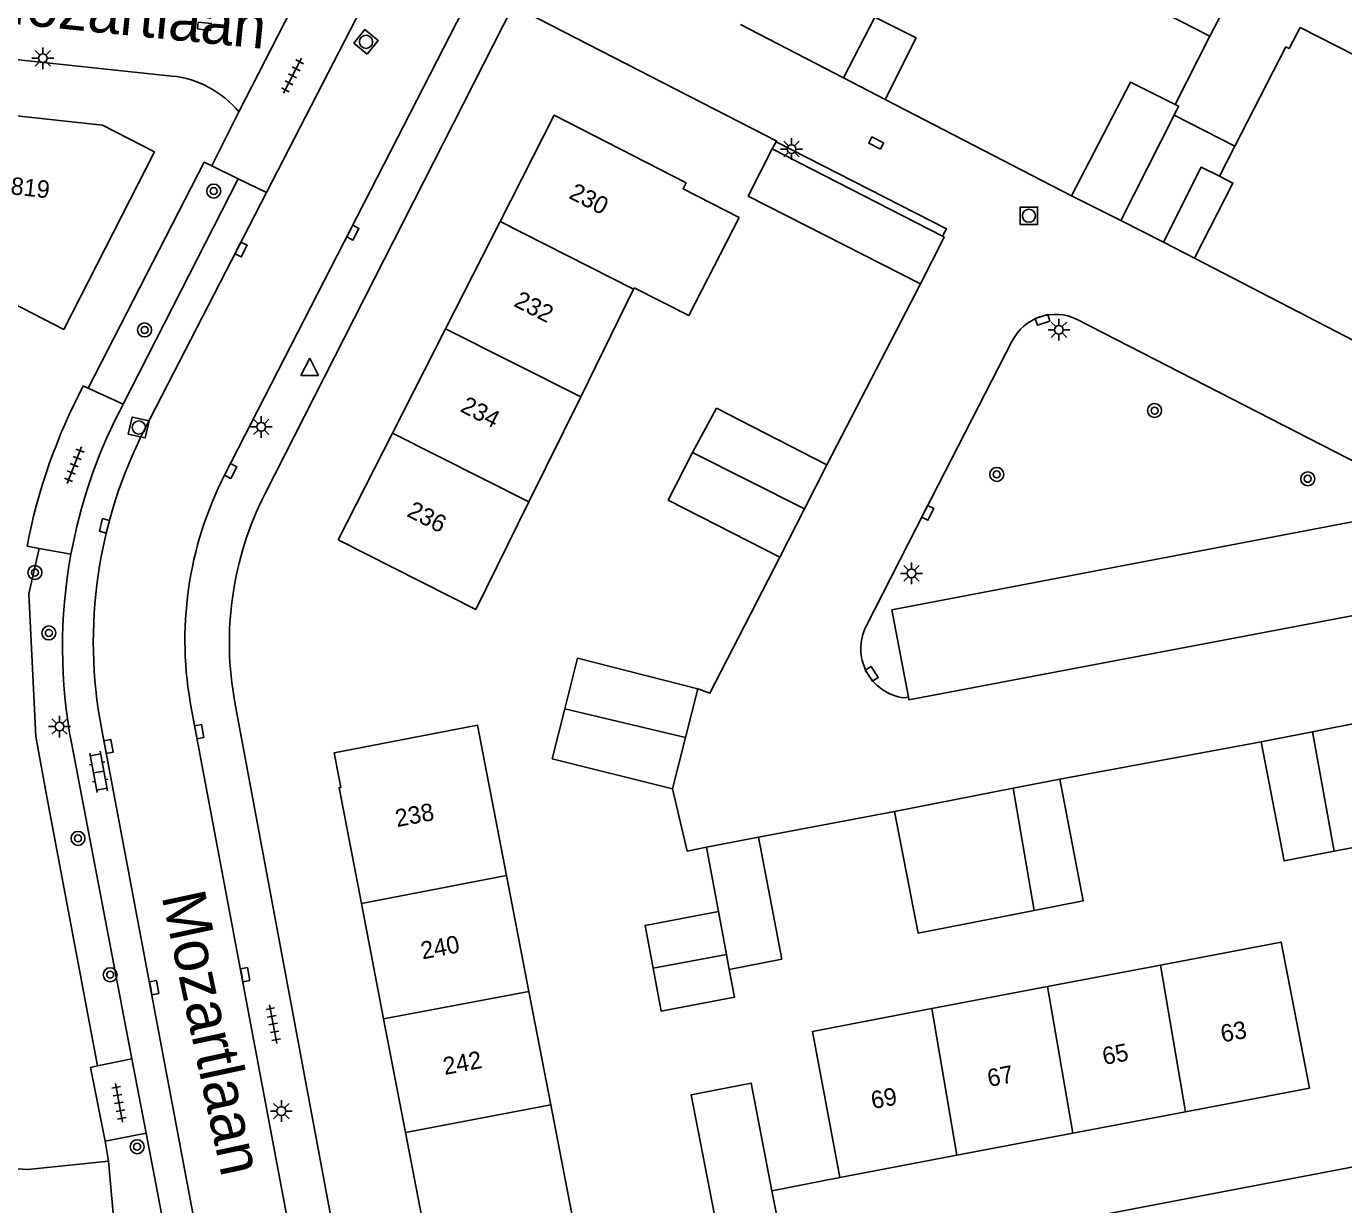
# Model space of a CAD drawing. Extents: x 132999 to 136000, y 398499 to 400501.
# Drawn here: x 133339.2 to 133414.6, y 399007.4 to 399074.9 of the extents above; entities that cross this region are included whole.
import ezdxf

# ---------------------------------------------------------------- set-up
doc = ezdxf.new("R2010")
doc.units = 0
for name, color, linetype in [('gg-afsc-erfafscheiding', 7, 'Continuous'), ('gg-afsc-muur', 7, 'Continuous'), ('gg-anno-huisnummerreeks BGT', 7, 'Continuous'), ('gg-anno-openbare ruimte label', 7, 'Continuous'), ('gg-bbg-bijgebouw', 7, 'Continuous'), ('gg-bbg-gedigitaliseerde bebouwing', 7, 'Continuous'), ('gg-bbg-gedigitaliseerde bijgebouw', 7, 'Continuous'), ('gg-bbg-hoofdgebouw', 7, 'Continuous'), ('gg-bbg-luifel en loopbrug', 7, 'Continuous'), ('gg-bbg-tussenscheiding', 7, 'Continuous'), ('gg-knt-verharding', 7, 'Continuous'), ('gg-knt-verharding nz', 7, 'Continuous'), ('gt-grn-groengrens', 7, 'Continuous'), ('gt-symb-boom', 7, 'Continuous'), ('gt-symb-klinker verharding', 7, 'Continuous'), ('gt-symb-kolk', 7, 'Continuous'), ('gt-symb-kolk center center', 7, 'Continuous'), ('gt-symb-lichtmast', 7, 'Continuous'), ('gt-symb-rioolschacht', 7, 'Continuous'), ('gt-symb-tegel verharding', 7, 'Continuous'), ('gt-symb-waterafsluiter', 7, 'Continuous')]:
    doc.layers.add(name, color=color, linetype=linetype)

# ---------------------------------------------------------------- blocks, each defined once
blk = doc.blocks.new('gt0-TEG1')
at = {"layer": 'gt-symb-tegel verharding'}
for p, q in [((-1.125, 0), (1.125, 0)), ((-0.9, -0.25), (-0.9, 0.25)), ((-0.45, -0.25), (-0.45, 0.25)), ((0, -0.25), (0, 0.25)), ((0.45, -0.25), (0.45, 0.25)), ((0.9, -0.25), (0.9, 0.25))]:
    blk.add_line(p, q, dxfattribs=at)
blk = doc.blocks.new('gt0-RS')
at = {"layer": 'gt-symb-rioolschacht'}
blk.add_lwpolyline([(-0.5, -0.5), (0.5, -0.5), (0.5, 0.5), (-0.5, 0.5)], close=True, dxfattribs=at)
blk.add_circle((0, 0), 0.375, dxfattribs=at)
blk = doc.blocks.new('gt0-LMAST')
at = {"layer": 'gt-symb-lichtmast'}
for p, q in [((-0.182, 0.173), (-0.447, 0.438)), ((-0.005, 0.246), (-0.005, 0.621)), ((0.172, 0.173), (0.437, 0.438)), ((-0.255, -0.004), (-0.63, -0.004)), ((-0.182, -0.181), (-0.447, -0.446)), ((-0.005, -0.254), (-0.005, -0.629)), ((0.437, -0.446), (0.172, -0.181)), ((0.245, -0.004), (0.62, -0.004))]:
    blk.add_line(p, q, dxfattribs=at)
blk.add_circle((-0.005, -0.004), 0.25, dxfattribs=at)
blk = doc.blocks.new('gt0-KOLKCC')
at = {"layer": 'gt-symb-kolk center center'}
blk.add_lwpolyline([(-0.375, 0.2), (0.375, 0.2), (0.375, -0.2), (-0.375, -0.2)], close=True, dxfattribs=at)
blk = doc.blocks.new('gt0-BOOM')
at = {"layer": 'gt-symb-boom'}
for radius in [0.4, 0.2]:
    blk.add_circle((0, 0), radius, dxfattribs=at)
blk = doc.blocks.new('gt0-KOLK')
at = {"layer": 'gt-symb-kolk'}
blk.add_lwpolyline([(0, 0), (0.375, 0), (0.375, 0.4), (-0.375, 0.4), (-0.375, 0), (0, 0)], dxfattribs=at)
blk = doc.blocks.new('gt0-WAFSL')
at = {"layer": 'gt-symb-waterafsluiter'}
for p, q in [((-0.5, -0.333), (0, 0.667)), ((0, 0.667), (0.5, -0.333)), ((0.5, -0.333), (-0.5, -0.333))]:
    blk.add_line(p, q, dxfattribs=at)
blk = doc.blocks.new('gt0-KL1')
at = {"layer": 'gt-symb-klinker verharding'}
for p, q in [((-1.15, 0.3), (1.15, 0.3)), ((-1, -0.3), (-1, 0.3)), ((-0.5, 0.3), (-0.5, 0.45)), ((0, -0.3), (0, 0.3)), ((0.5, 0.3), (0.5, 0.45)), ((1, -0.3), (1, 0.3)), ((-1.15, -0.3), (1.15, -0.3)), ((-0.5, -0.45), (-0.5, -0.3)), ((0.5, -0.45), (0.5, -0.3))]:
    blk.add_line(p, q, dxfattribs=at)

msp = doc.modelspace()

# ---------------------------------------------------------------- linework, layer by layer
at = {"layer": 'gg-afsc-erfafscheiding'}
msp.add_line((133343.903, 399009.865), (133343.7, 399011.021), dxfattribs=at)
msp.add_lwpolyline([(133310.921, 399030.136), (133328.735, 399012.632), (133331.992, 399010.732), (133335.576, 399009.647), (133339.267, 399009.4), (133343.903, 399009.865)], dxfattribs=at)
at = {"layer": 'gg-afsc-muur'}
for p, q in [((133380.1, 399074.99), (133385.995, 399071.934)), ((133388.392, 399070.691), (133399.06, 399065.16)), ((133406.1, 399061.593), (133418.43, 399055.21)), ((133390.4, 399060.12), (133385.05, 399049.76)), ((133409.92, 399033.9), (133398.38, 399031.75)), ((133376.21, 399031.19), (133377.033, 399027.632)), ((133388.91, 399029.9), (133381.12, 399028.43)), ((133385.79, 399008.93), (133381.899, 399008.178))]:
    msp.add_line(p, q, dxfattribs=at)
msp.add_lwpolyline([(133382.34, 399044.47), (133378.34, 399036.67), (133377.66, 399036.93)], dxfattribs=at)
at = {"layer": 'gg-bbg-bijgebouw'}
for p, q in [((133388.392, 399070.691), (133385.995, 399071.934)), ((133381.91, 399067.85), (133391.668, 399062.852)), ((133399.06, 399065.16), (133401.874, 399063.745)), ((133401.874, 399063.745), (133404.33, 399062.51)), ((133385.05, 399049.76), (133378.717, 399052.999)), ((133383.761, 399047.244), (133385.05, 399049.76)), ((133382.34, 399044.47), (133383.761, 399047.244)), ((133376.954, 399034.134), (133377.66, 399036.93)), ((133409.92, 399033.9), (133412.86, 399034.471)), ((133412.86, 399034.471), (133415.74, 399035.03)), ((133376.21, 399031.19), (133376.954, 399034.134)), ((133395.706, 399031.228), (133398.38, 399031.75)), ((133398.38, 399031.75), (133399.725, 399024.788)), ((133388.91, 399029.9), (133395.706, 399031.228)), ((133378.15, 399027.85), (133381.12, 399028.43)), ((133381.12, 399028.43), (133382.463, 399021.438)), ((133382.836, 399003.331), (133381.899, 399008.178))]:
    msp.add_line(p, q, dxfattribs=at)
for points in [[(133390.4, 399060.12), (133380.53, 399065.15), (133381.91, 399067.85)], [(133391.668, 399062.852), (133391.77, 399062.8), (133390.4, 399060.12)]]:
    msp.add_lwpolyline(points, dxfattribs=at)
at = {"layer": 'gg-bbg-gedigitaliseerde bebouwing'}
for p, q in [((133412.146, 399074.817), (133418.194, 399071.719)), ((133406.973, 399074.305), (133404.993, 399070.402)), ((133370.943, 399053.662), (133373.976, 399059.818)), ((133373.976, 399059.818), (133374.015, 399059.897)), ((133367.977, 399047.642), (133370.943, 399053.662))]:
    msp.add_line(p, q, dxfattribs=at)
for points in [[(133412.146, 399074.817), (133411.517, 399073.604), (133411.334, 399073.699), (133408.413, 399068.004)], [(133380.02, 399063.93), (133377.142, 399058.313), (133374.015, 399059.897)], [(133357.05, 399045.47), (133364.935, 399041.467), (133367.977, 399047.642)]]:
    msp.add_lwpolyline(points, dxfattribs=at)
at = {"layer": 'gg-bbg-gedigitaliseerde bijgebouw'}
for p, q in [((133408.413, 399068.004), (133407.534, 399066.291)), ((133377.342, 399050.458), (133378.717, 399052.999)), ((133378.835, 399024.17), (133378.15, 399027.85)), ((133399.725, 399024.788), (133396.917, 399024.239)), ((133382.463, 399021.438), (133379.454, 399020.849))]:
    msp.add_line(p, q, dxfattribs=at)
for points in [[(133385.995, 399071.934), (133387.79, 399075.399), (133390.157, 399074.213), (133388.392, 399070.691)], [(133404.993, 399070.402), (133402.438, 399071.682), (133399.06, 399065.16)], [(133404.33, 399062.51), (133406.488, 399066.815), (133407.534, 399066.291)], [(133382.34, 399044.47), (133375.951, 399047.743), (133377.342, 399050.458)], [(133370.035, 399035.779), (133370.766, 399038.682), (133377.66, 399036.93)], [(133376.21, 399031.19), (133369.317, 399032.924), (133370.035, 399035.779)], [(133415.74, 399035.03), (133417.064, 399028.185), (133414.105, 399027.619)], [(133414.105, 399027.619), (133411.228, 399027.068), (133409.92, 399033.9)], [(133396.917, 399024.239), (133390.271, 399022.939), (133388.91, 399029.9)], [(133378.835, 399024.17), (133374.629, 399023.377), (133375.092, 399020.92)], [(133379.454, 399020.849), (133379.761, 399019.256), (133375.555, 399018.464), (133375.092, 399020.92)], [(133379.4, 399002.667), (133377.271, 399013.678), (133380.709, 399014.333), (133381.899, 399008.178)]]:
    msp.add_lwpolyline(points, dxfattribs=at)
at = {"layer": 'gg-bbg-hoofdgebouw'}
for p, q in [((133363.195, 399057.541), (133366.326, 399063.692)), ((133360.156, 399051.571), (133363.195, 399057.541)), ((133357.05, 399045.47), (133360.156, 399051.571)), ((133367.975, 399019.584), (133366.693, 399026.231)), ((133359.652, 399018.018), (133358.379, 399024.625)), ((133404.154, 399021.102), (133397.674, 399019.868)), ((133369.225, 399013.099), (133367.975, 399019.584)), ((133397.674, 399019.868), (133391.063, 399018.609)), ((133360.904, 399011.517), (133359.652, 399018.018)), ((133405.587, 399012.699), (133412.68, 399014.05)), ((133371.086, 399003.445), (133369.225, 399013.099)), ((133399.13, 399011.47), (133405.587, 399012.699)), ((133362.27, 399004.43), (133360.904, 399011.517)), ((133392.491, 399010.206), (133399.13, 399011.47)), ((133385.79, 399008.93), (133392.491, 399010.206))]:
    msp.add_line(p, q, dxfattribs=at)
for points in [[(133406.973, 399074.305), (133399.329, 399078.242), (133397.506, 399079.188)], [(133334.382, 399058.841), (133334.424, 399059.289), (133337.72, 399058.98), (133337.69, 399058.66), (133338.19, 399058.61), (133338.41, 399059.02), (133341.33, 399057.52), (133346.53, 399067.68), (133343.55, 399069.21), (133335.63, 399070.07), (133335.46, 399068.58), (133335.423, 399068.584)], [(133366.326, 399063.692), (133369.43, 399069.79), (133376.98, 399065.91), (133376.81, 399065.57), (133380.02, 399063.93)], [(133366.693, 399026.231), (133365.034, 399034.838), (133356.83, 399033.26)], [(133358.379, 399024.625), (133357.1, 399031.26), (133357.21, 399031.28), (133356.83, 399033.26)], [(133412.68, 399014.05), (133411.063, 399022.418), (133404.154, 399021.102)], [(133391.063, 399018.609), (133384.219, 399017.306), (133385.79, 399008.93)]]:
    msp.add_lwpolyline(points, dxfattribs=at)
at = {"layer": 'gg-bbg-luifel en loopbrug'}
msp.add_line((133404.33, 399062.51), (133406.1, 399061.593), dxfattribs=at)
msp.add_lwpolyline([(133407.534, 399066.291), (133408.305, 399065.896), (133406.1, 399061.593)], dxfattribs=at)
at = {"layer": 'gg-bbg-tussenscheiding'}
for p, q in [((133407.643, 399075.591), (133406.973, 399074.305)), ((133404.93, 399069.79), (133401.874, 399063.745)), ((133408.413, 399068.004), (133404.93, 399069.79)), ((133366.326, 399063.692), (133373.976, 399059.818)), ((133363.195, 399057.541), (133370.943, 399053.662)), ((133360.156, 399051.571), (133367.977, 399047.642)), ((133383.761, 399047.244), (133377.342, 399050.458)), ((133370.035, 399035.779), (133376.954, 399034.134)), ((133412.86, 399034.471), (133414.105, 399027.619)), ((133396.917, 399024.239), (133395.706, 399031.228)), ((133358.379, 399024.625), (133366.693, 399026.231)), ((133379.297, 399021.713), (133378.835, 399024.17)), ((133379.297, 399021.713), (133375.092, 399020.92)), ((133379.454, 399020.849), (133379.297, 399021.713)), ((133404.154, 399021.102), (133405.587, 399012.699)), ((133359.652, 399018.018), (133367.975, 399019.584)), ((133397.674, 399019.868), (133399.13, 399011.47)), ((133391.063, 399018.609), (133392.491, 399010.206)), ((133360.904, 399011.517), (133369.225, 399013.099))]:
    msp.add_line(p, q, dxfattribs=at)
msp.add_lwpolyline([(133404.993, 399070.402), (133405.19, 399070.303), (133404.93, 399069.79)], dxfattribs=at)
at = {"layer": 'gg-knt-verharding'}
for p, q in [((133359.892, 399078.884), (133352.94, 399065.351)), ((133350.565, 399049.209), (133364.88, 399077.119)), ((133351.37, 399069.97), (133355.08, 399077.25)), ((133352.852, 399048.072), (133367.08, 399076.06)), ((133331.53, 399073.73), (133347.531, 399072.03)), ((133349.82, 399066.88), (133351.37, 399069.97)), ((133382.147, 399068.261), (133381.91, 399067.85)), ((133351.322, 399066.144), (133349.82, 399066.88)), ((133344.732, 399053.232), (133351.322, 399066.144)), ((133352.94, 399065.351), (133351.322, 399066.144)), ((133345.965, 399051.775), (133352.94, 399065.351)), ((133399.383, 399058.091), (133422.853, 399046.034)), ((133342.732, 399054.151), (133342.453, 399054.279)), ((133344.732, 399053.232), (133342.732, 399054.151)), ((133344.502, 399052.78), (133344.732, 399053.232)), ((133339.927, 399044.967), (133339.231, 399045.095)), ((133341.746, 399044.632), (133339.927, 399044.967)), ((133356.926, 399005.114), (133351.137, 399036.145)), ((133389.714, 399036.451), (133389.464, 399036.412)), ((133354.202, 399006.202), (133348.656, 399035.735)), ((133349.04, 399005.221), (133343.493, 399034.675)), ((133345.238, 399015.729), (133341.793, 399033.732)), ((133378.15, 399027.85), (133377.033, 399027.632)), ((133343.267, 399015.325), (133345.238, 399015.729)), ((133346.054, 399011.474), (133345.238, 399015.729)), ((133343.7, 399011.021), (133346.054, 399011.474)), ((133348.423, 398999.096), (133346.054, 399011.474))]:
    msp.add_line(p, q, dxfattribs=at)
for points in [[(133367.08, 399076.06), (133382.17, 399068.3), (133382.147, 399068.261)], [(133382.147, 399068.261), (133391.888, 399063.282), (133391.668, 399062.852)], [(133395.643, 399056.825), (133390.646, 399047.104), (133387.29, 399040.523)], [(133420.323, 399042.175), (133419.331, 399047.301), (133388.758, 399041.45), (133389.714, 399036.451)], [(133400.902, 399006.823), (133472.575, 399020.515), (133472.93, 399020.597), (133473.283, 399020.707)], [(133343.7, 399011.021), (133342.868, 399015.243), (133343.267, 399015.325)]]:
    msp.add_lwpolyline(points, dxfattribs=at)
for centre, radius, start, end in [((133346.93, 399066.303), 5.758, 39.55371, 84.01044), ((133398.147, 399055.584), 2.795, 63.76246, 153.63974), ((133371.747, 399038.845), 33.111, 152.2163, 169.11915), ((133370.902, 399039.31), 29.638, 152.96855, 169.656), ((133369.612, 399039.628), 26.585, 152.81126, 190.73719), ((133369.097, 399039.711), 20.824, 152.86406, 191.00791), ((133369.564, 399039.582), 18.745, 153.06907, 190.56583), ((133370.895, 399039.308), 29.632, 169.64849, 190.84562), ((133389.834, 399039.238), 2.85, 153.20541, 262.53661)]:
    msp.add_arc(centre, radius, start, end, dxfattribs=at)
at = {"layer": 'gg-knt-verharding nz'}
msp.add_lwpolyline([(133389.714, 399036.451), (133389.744, 399036.295), (133420.337, 399042.103), (133420.323, 399042.175)], dxfattribs=at)
at = {"layer": 'gt-grn-groengrens'}
for points in [[(133349.82, 399066.88), (133349.384, 399067.094), (133342.732, 399054.151)], [(133343.267, 399015.325), (133340.36, 399030.74), (133339.73, 399034.19), (133339.337, 399042.367), (133339.927, 399044.967)], [(133308.559, 399028.107), (133340.652, 398996.676), (133344.842, 398999.189), (133343.903, 399009.865)]]:
    msp.add_lwpolyline(points, dxfattribs=at)

# ---------------------------------------------------------------- block references
at = {"layer": 'gt-symb-boom'}
for p in [(133349.921, 399065.441), (133345.962, 399057.483), (133403.815, 399052.867), (133394.774, 399049.211), (133412.587, 399048.959), (133339.682, 399043.59), (133340.48, 399040.127), (133342.149, 399028.361), (133343.992, 399020.549), (133345.536, 399010.7)]:
    msp.add_blockref('gt0-BOOM', p, dxfattribs=at)
at = {"layer": 'gt-symb-klinker verharding', "rotation": 100.42265453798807}
msp.add_blockref('gt0-KL1', (133343.332, 399032.165), dxfattribs=at)
at = {"layer": 'gt-symb-kolk'}
for p, rotation in [((133349.372, 399074.685), -6.087008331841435), ((133357.714, 399063.144), -116.94958083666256), ((133351.313, 399062.181), -117.12876606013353), ((133397.337, 399058.259), -162.61901740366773), ((133350.716, 399049.5), -117.51306118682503), ((133390.646, 399047.104), -117.01618972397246), ((133343.853, 399046.216), 75.40804379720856), ((133387.445, 399037.683), -57.270107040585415), ((133348.897, 399034.44), -79.39794170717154), ((133343.697, 399033.585), -79.28535610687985), ((133351.527, 399020.517), -79.04956573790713), ((133346.315, 399019.773), -79.2853561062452)]:
    msp.add_blockref('gt0-KOLK', p, dxfattribs=dict(at, rotation=rotation))
at = {"layer": 'gt-symb-kolk center center', "rotation": 152.95857765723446}
msp.add_blockref('gt0-KOLKCC', (133387.869, 399068.191), dxfattribs=at)
at = {"layer": 'gt-symb-lichtmast'}
for p in [(133340.136, 399073.05), (133383.019, 399067.852), (133398.342, 399057.5), (133352.652, 399051.933), (133389.896, 399043.546), (133341.098, 399034.768), (133353.802, 399012.745)]:
    msp.add_blockref('gt0-LMAST', p, dxfattribs=at)
at = {"layer": 'gt-symb-rioolschacht'}
for p, rotation in [((133358.647, 399073.991), 50.88391083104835), ((133345.631, 399051.897), -13.007504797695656)]:
    msp.add_blockref('gt0-RS', p, dxfattribs=dict(at, rotation=rotation))
msp.add_blockref('gt0-RS', (133396.617, 399064.026), dxfattribs=at)
at = {"layer": 'gt-symb-tegel verharding'}
for p, rotation in [((133354.437, 399072.046), 62.79408316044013), ((133341.932, 399049.734), 68.53893641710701), ((133353.332, 399017.722), -79.2853561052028), ((133344.495, 399013.211), -79.5106101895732)]:
    msp.add_blockref('gt0-TEG1', p, dxfattribs=dict(at, rotation=rotation))
at = {"layer": 'gt-symb-waterafsluiter'}
msp.add_blockref('gt0-WAFSL', (133355.42, 399055.209), dxfattribs=at)

# ---------------------------------------------------------------- texts
at = {"layer": 'gg-anno-huisnummerreeks BGT'}
for s, rotation, p in [('819', 353.8, (133338.256, 399065.259)), ('230', 333, (133370.204, 399065.061)), ('232', 333, (133367.055, 399058.875)), ('234', 333, (133363.985, 399052.843)), ('236', 333, (133360.929, 399046.84)), ('238', 10.9, (133360.422, 399029.003)), ('240', 10.9, (133361.882, 399021.424)), ('63', 10.8, (133407.699, 399016.664)), ('65', 10.8, (133400.925, 399015.374)), ('242', 10.9, (133363.158, 399014.803)), ('67', 10.8, (133394.336, 399014.12)), ('69', 10.8, (133387.67, 399012.85))]:
    msp.add_text(s, height=1, rotation=rotation, dxfattribs=at).set_placement(p)
at = {"layer": 'gg-anno-openbare ruimte label'}
for rotation, p in [(354.3, (133336.345, 399075.224)), (282.1, (133346.927, 399025.063))]:
    msp.add_text('Mozartlaan', height=2.5, rotation=rotation, dxfattribs=at).set_placement(p)

doc.saveas('drawing.dxf')
